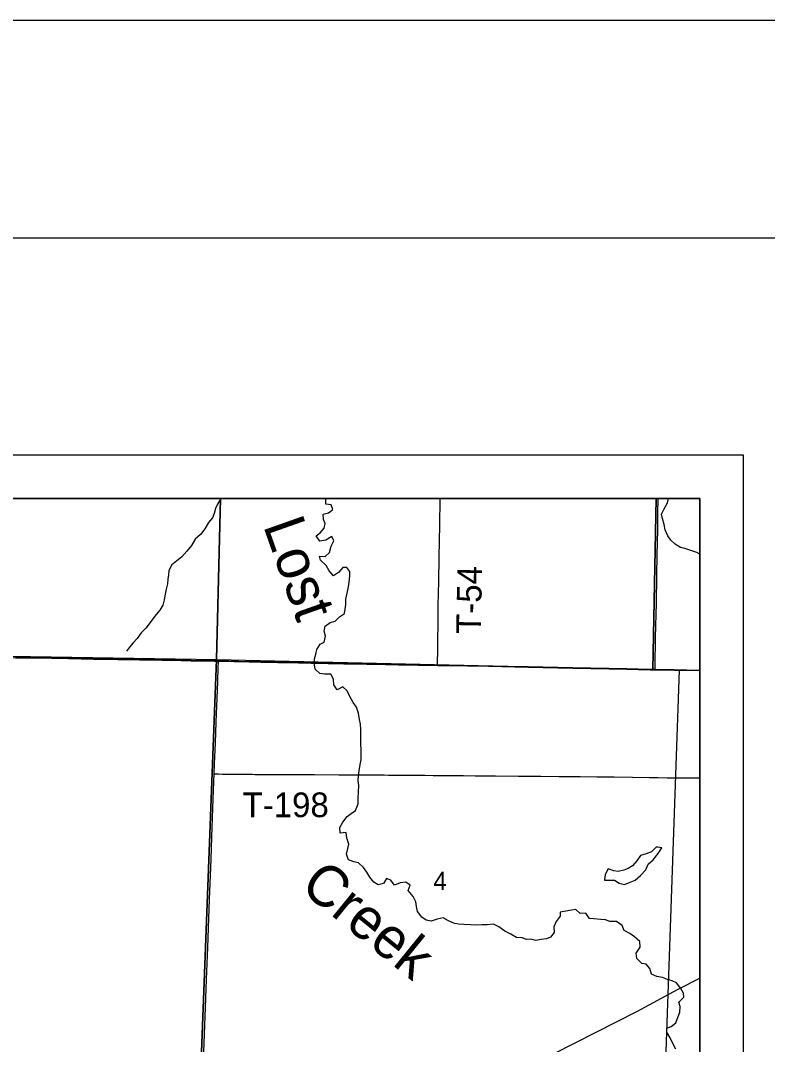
# Model space of a CAD drawing. Extents: x 0 to 34, y 0 to 22.
# Drawn here: x 7.336 to 9.056, y 19.643 to 22 of the extents above; entities that cross this region are included whole.
import ezdxf

# ---------------------------------------------------------------- set-up
doc = ezdxf.new("R2010")
doc.units = 0
for name, color, linetype in [('GM_X_Corporation', 7, 'Continuous'), ('GM_X_County_Road', 7, 'Continuous'), ('GM_X_Minor_Lake', 7, 'Continuous'), ('GM_X_Minor_River', 7, 'Continuous'), ('GM_X_Minor_River_Text', 7, 'Continuous'), ('GM_X_Rail_Line', 7, 'Continuous'), ('GM_X_Section_Text', 7, 'Continuous'), ('GM_X_Township_Road', 7, 'Continuous'), ('GM_X_Township_Road_Text', 7, 'Continuous'), ('SH_Border', 7, 'Continuous'), ('SH_Cut_Line', 7, 'Continuous'), ('SH_Data', 7, 'Continuous')]:
    doc.layers.add(name, color=color, linetype=linetype)

msp = doc.modelspace()

# ---------------------------------------------------------------- linework, layer by layer
at = {"layer": 'GM_X_Corporation'}
for points in [[(8.9, 14.4942), (8.9, 20.9), (2.1, 20.9)], [(7.3242, 20.5339), (7.3683, 20.5332), (7.4461, 20.5319), (7.5039, 20.5308), (7.5598, 20.5298), (7.6096, 20.5292), (7.6611, 20.5285), (7.6823, 20.5281), (7.7283, 20.527), (7.7823, 20.5261), (7.7914, 20.5259), (7.8625, 20.5241), (7.8892, 20.5237), (7.9278, 20.523), (7.9452, 20.5228), (7.9756, 20.5222), (8.0049, 20.5216), (8.044, 20.5206), (8.0801, 20.52), (8.1329, 20.5189), (8.1758, 20.518), (8.2056, 20.5175), (8.2957, 20.516), (8.3157, 20.5157), (8.4133, 20.514), (8.5046, 20.5122), (8.6072, 20.5102), (8.7315, 20.5075), (8.785, 20.5063), (8.7967, 20.5061), (8.8403, 20.5053), (8.9, 20.5041), (8.9, 20.9), (5.8292, 20.9)], [(8.9, 14.4942), (8.9, 20.5041), (8.8403, 20.5053), (8.7967, 20.5061), (8.785, 20.5063), (8.7315, 20.5075), (8.6072, 20.5102), (8.5046, 20.5122), (8.4133, 20.514), (8.3157, 20.5157), (8.2957, 20.516), (8.2056, 20.5175), (8.1758, 20.518), (8.1329, 20.5189), (8.0801, 20.52), (8.044, 20.5206), (8.0049, 20.5216), (7.9756, 20.5222), (7.9452, 20.5228), (7.9278, 20.523), (7.8892, 20.5237), (7.8625, 20.5241), (7.7914, 20.5259), (7.7823, 20.5261), (7.7283, 20.527), (7.6823, 20.5281), (7.6611, 20.5285), (7.6096, 20.5292), (7.5598, 20.5298), (7.5039, 20.5308), (7.4461, 20.5319), (7.3683, 20.5332), (7.3242, 20.5339)]]:
    msp.add_lwpolyline(points, dxfattribs=at)
for points in [[(7.7966, 20.9), (6.7947, 20.9), (6.788, 20.5454), (7.7872, 20.529)], [(8.7991, 20.9), (7.7966, 20.9), (7.7872, 20.529), (8.792, 20.506)], [(8.9, 20.5036), (8.9, 20.9), (8.7991, 20.9), (8.792, 20.506), (8.8523, 20.5047)], [(6.788, 20.5454), (7.7872, 20.529), (7.7504, 19.5655), (6.7486, 19.5865)], [(7.7872, 20.529), (8.792, 20.506), (8.8523, 20.5047), (8.8184, 19.5395), (7.7504, 19.5655)], [(8.9, 19.5378), (8.9, 20.5036), (8.8523, 20.5047), (8.8184, 19.5395)]]:
    msp.add_lwpolyline(points, close=True, dxfattribs=at)
at = {"layer": 'GM_X_County_Road'}
for points in [[(8.797, 20.5055), (8.7971, 20.5137), (8.7981, 20.5796), (8.8, 20.6598), (8.801, 20.7207), (8.802, 20.7723), (8.8024, 20.7965), (8.8029, 20.8307), (8.8032, 20.85), (8.8034, 20.8649), (8.804, 20.9)], [(6.7925, 20.5429), (6.8013, 20.5426), (6.8408, 20.5416), (6.9011, 20.5408), (6.9477, 20.54), (6.9825, 20.5393), (7.0068, 20.5388), (7.0484, 20.5386), (7.1348, 20.5368), (7.2026, 20.5358), (7.2436, 20.5349), (7.2778, 20.5343), (7.3244, 20.5333), (7.3686, 20.5327), (7.4463, 20.5313), (7.5041, 20.5303), (7.56, 20.5292), (7.6098, 20.5286), (7.6614, 20.528), (7.6825, 20.5275), (7.7285, 20.5265), (7.7826, 20.5255), (7.7917, 20.5253)], [(7.7819, 20.2659), (7.7827, 20.2893), (7.7846, 20.3377), (7.7864, 20.3849), (7.7899, 20.4781), (7.7912, 20.512), (7.7915, 20.5218), (7.7917, 20.5253)], [(7.7917, 20.5253), (7.8628, 20.5236), (7.8895, 20.5231), (7.928, 20.5225), (7.9454, 20.5222), (7.9759, 20.5217), (8.0051, 20.521), (8.0443, 20.52), (8.0803, 20.5194), (8.1331, 20.5183), (8.176, 20.5174), (8.2059, 20.5169), (8.2959, 20.5155)], [(8.2959, 20.5155), (8.3159, 20.5151), (8.4135, 20.5135), (8.5049, 20.5116), (8.6075, 20.5096), (8.7318, 20.5069), (8.7852, 20.5057), (8.797, 20.5055)], [(8.797, 20.5055), (8.8406, 20.5047), (8.9, 20.5036)], [(7.7558, 19.5562), (7.758, 19.6264), (7.7595, 19.6668), (7.7619, 19.7283), (7.7639, 19.7923), (7.7668, 19.8662), (7.7707, 19.9768), (7.7744, 20.0693), (7.7761, 20.1203), (7.7788, 20.1874), (7.7812, 20.2483), (7.7819, 20.2659)]]:
    msp.add_lwpolyline(points, dxfattribs=at)
at = {"layer": 'GM_X_Minor_Lake'}
for points in [[(8.8034, 20.0969), (8.7995, 20.0975), (8.7887, 20.0866), (8.7761, 20.0819), (8.7631, 20.078), (8.7549, 20.066), (8.7449, 20.0541), (8.7352, 20.0478), (8.7249, 20.0442), (8.7116, 20.041), (8.7018, 20.0427), (8.6886, 20.0471), (8.6819, 20.0347), (8.6801, 20.0211)], [(8.6801, 20.0211), (8.7032, 20.021), (8.7145, 20.0147), (8.7262, 20.0111), (8.7396, 20.0165), (8.7511, 20.0213), (8.763, 20.0317), (8.7754, 20.0447), (8.781, 20.0579), (8.7922, 20.0683), (8.8038, 20.0826), (8.8128, 20.0957), (8.8034, 20.0969)]]:
    msp.add_lwpolyline(points, dxfattribs=at)
at = {"layer": 'GM_X_Minor_River'}
for points in [[(7.7973, 20.9), (7.7964, 20.8986), (7.7893, 20.8866), (7.7845, 20.8769), (7.7815, 20.8652), (7.7775, 20.8554), (7.7685, 20.8446), (7.7598, 20.8296), (7.7504, 20.8166), (7.7376, 20.8059), (7.7292, 20.7913), (7.719, 20.7782), (7.707, 20.7656), (7.6954, 20.7564), (7.6845, 20.7468), (7.677, 20.7337), (7.6763, 20.7242), (7.675, 20.714), (7.6739, 20.703), (7.671, 20.6913), (7.6688, 20.6796), (7.6666, 20.6667), (7.6632, 20.6539), (7.6565, 20.6426), (7.6479, 20.6326), (7.6401, 20.6229), (7.6318, 20.6114), (7.624, 20.6013), (7.6138, 20.5905), (7.604, 20.5775), (7.5954, 20.5674), (7.5865, 20.5578), (7.5798, 20.5481)], [(8.0915, 20.1045), (8.0869, 20.1179), (8.0857, 20.1312), (8.0716, 20.1293), (8.0708, 20.1422), (8.0779, 20.155), (8.0877, 20.168), (8.0974, 20.175), (8.107, 20.1816), (8.1135, 20.197), (8.1134, 20.2107), (8.1138, 20.2247), (8.1149, 20.2388), (8.1133, 20.2513), (8.1139, 20.2616), (8.1154, 20.2733), (8.118, 20.2873), (8.1198, 20.2979), (8.1203, 20.3211), (8.1195, 20.3344), (8.1191, 20.3477), (8.119, 20.3576), (8.1192, 20.3682), (8.1184, 20.3807), (8.116, 20.3914), (8.1137, 20.4056), (8.1091, 20.4197), (8.1018, 20.4305), (8.0941, 20.4437), (8.0876, 20.4567), (8.0776, 20.4661), (8.0649, 20.4596), (8.0572, 20.4712), (8.0564, 20.4841), (8.0506, 20.4957), (8.0358, 20.4953), (8.0252, 20.497), (8.0145, 20.5072), (8.0118, 20.5213), (8.0124, 20.5308), (8.0161, 20.5417), (8.0182, 20.5523), (8.0254, 20.5647), (8.035, 20.5694), (8.038, 20.5826), (8.0348, 20.5944), (8.037, 20.6062), (8.0486, 20.6146), (8.0601, 20.6177), (8.0702, 20.6274), (8.0818, 20.6351), (8.0835, 20.6453), (8.0846, 20.6559), (8.0849, 20.6684), (8.0879, 20.682), (8.0913, 20.6967), (8.0923, 20.7073), (8.0938, 20.7217), (8.094, 20.7316), (8.0874, 20.7413), (8.0779, 20.7411), (8.0681, 20.7292), (8.0562, 20.7219), (8.0462, 20.7336), (8.0397, 20.7459), (8.0267, 20.7576), (8.0239, 20.7672), (8.0372, 20.7665), (8.0469, 20.7753), (8.0514, 20.7904), (8.0574, 20.8024), (8.0524, 20.8124), (8.0385, 20.804), (8.0251, 20.8017), (8.0163, 20.8137), (8.026, 20.8211), (8.035, 20.8311), (8.0371, 20.8421), (8.0336, 20.8517), (8.0324, 20.8635), (8.045, 20.8666), (8.055, 20.8743), (8.0507, 20.8854), (8.0386, 20.8869), (8.0389, 20.8967), (8.0397, 20.9)], [(8.9, 20.7716), (8.8929, 20.7751), (8.8789, 20.7804), (8.8654, 20.7845), (8.8556, 20.7867), (8.8432, 20.7949), (8.8328, 20.8039), (8.8262, 20.8136), (8.8198, 20.8278), (8.8178, 20.8397), (8.8136, 20.8534), (8.8115, 20.8637), (8.8167, 20.8746), (8.8251, 20.8896), (8.8281, 20.9)], [(8.845, 19.6324), (8.8377, 19.6455), (8.8319, 19.6582), (8.8243, 19.6713), (8.8241, 19.6808), (8.8337, 19.6848), (8.8449, 19.6928), (8.8498, 19.7072), (8.8535, 19.7177), (8.8546, 19.7302), (8.8518, 19.7405), (8.8631, 19.752), (8.8626, 19.7615), (8.856, 19.772), (8.8461, 19.7847), (8.8359, 19.7899), (8.8258, 19.7925), (8.8141, 19.7973), (8.8009, 19.7992), (8.7885, 19.8048), (8.785, 19.8178), (8.7762, 19.8283), (8.7663, 19.8297), (8.7548, 19.841), (8.7536, 19.8532), (8.7627, 19.8674), (8.7615, 19.8799), (8.7496, 19.8905), (8.7384, 19.8987), (8.7257, 19.9055), (8.7214, 19.9166), (8.708, 19.9265), (8.6928, 19.9261), (8.6826, 19.9301), (8.672, 19.9304), (8.6557, 19.932), (8.6455, 19.933), (8.6375, 19.9457), (8.6242, 19.9449), (8.6141, 19.9535), (8.6046, 19.9522), (8.5913, 19.9499), (8.5787, 19.9476), (8.5785, 19.9381), (8.5691, 19.9261), (8.5638, 19.9137), (8.5647, 19.9012), (8.5564, 19.89), (8.5468, 19.8861), (8.5346, 19.8845), (8.5224, 19.8821), (8.51, 19.8855), (8.5005, 19.8846), (8.4907, 19.8886), (8.4775, 19.8897), (8.4647, 19.8972), (8.4512, 19.9036), (8.4371, 19.9139), (8.4251, 19.9203), (8.4106, 19.9187), (8.3985, 19.9186), (8.3855, 19.9174), (8.3715, 19.9186), (8.3567, 19.9189), (8.345, 19.9204), (8.3352, 19.9217), (8.3213, 19.9278), (8.3086, 19.9349), (8.2948, 19.9315), (8.2814, 19.9273), (8.2697, 19.9291), (8.2596, 19.9362), (8.2501, 19.9493), (8.2473, 19.9604), (8.2461, 19.9711), (8.2395, 19.9838), (8.2281, 19.9974), (8.233, 20.0098), (8.2229, 20.0169), (8.2103, 20.0149), (8.1969, 20.0099), (8.1888, 20.0211), (8.1787, 20.0252), (8.1712, 20.0136), (8.159, 20.0109), (8.1489, 20.0164), (8.1404, 20.0284), (8.1328, 20.04), (8.1254, 20.0508), (8.1136, 20.0614), (8.1034, 20.0635), (8.0906, 20.0684), (8.0867, 20.0814), (8.0897, 20.0943), (8.0915, 20.1045)]]:
    msp.add_lwpolyline(points, dxfattribs=at)
at = {"layer": 'GM_X_Rail_Line'}
msp.add_lwpolyline([(7.4231, 18.1406), (7.4319, 18.4427), (7.4457, 18.5085), (7.4686, 18.5744), (7.4977, 18.6464), (7.5498, 18.7367), (7.5972, 18.798), (7.6677, 18.8669), (7.7503, 18.9389), (8.0244, 19.1809), (8.4163, 19.5301), (8.5159, 19.5976), (8.7545, 19.7191), (8.8502, 19.7708), (8.9, 19.7957)], dxfattribs=at)
at = {"layer": 'GM_X_Township_Road'}
for points in [[(8.2972, 20.6383), (8.2973, 20.6532), (8.2986, 20.7086), (8.2997, 20.7645), (8.3011, 20.8391), (8.3022, 20.8975), (8.3022, 20.9)], [(8.2959, 20.5155), (8.296, 20.524), (8.2964, 20.5476), (8.2972, 20.6383)], [(7.7819, 20.2659), (7.7918, 20.2657), (7.8005, 20.2656), (7.8198, 20.2653), (7.826, 20.2652), (7.8347, 20.2651), (7.8434, 20.265), (7.8496, 20.265), (7.8614, 20.265), (7.8691, 20.2649), (7.8755, 20.2648), (7.8806, 20.2647), (7.8895, 20.2647), (7.8946, 20.2647), (7.9032, 20.2647), (7.9166, 20.2647), (7.9271, 20.2648), (7.9491, 20.2648), (7.9627, 20.2647), (7.9863, 20.2645), (8.0124, 20.2643), (8.0689, 20.2639), (8.0825, 20.2637), (8.0938, 20.2636), (8.1035, 20.2635), (8.1124, 20.2635), (8.1198, 20.2634), (8.1347, 20.2634), (8.1453, 20.2634), (8.159, 20.2634), (8.1732, 20.2634), (8.1832, 20.2633), (8.1969, 20.2631), (8.2339, 20.2627), (8.2665, 20.2626), (8.2858, 20.2623), (8.3088, 20.2623), (8.356, 20.2619), (8.3828, 20.2617), (8.4292, 20.2613), (8.4822, 20.261), (8.5338, 20.2604), (8.5749, 20.2599), (8.624, 20.2597), (8.6631, 20.2592), (8.703, 20.2589), (8.7452, 20.2585), (8.7832, 20.2578), (8.8031, 20.2575), (8.8248, 20.2572), (8.8547, 20.2568), (8.8976, 20.2566), (8.9, 20.2565)]]:
    msp.add_lwpolyline(points, dxfattribs=at)
at = {"layer": 'SH_Border'}
msp.add_lwpolyline([(1.5, 21.5), (33.5, 21.5), (33.5, 0.5), (1.5, 0.5)], close=True, dxfattribs=at)
at = {"layer": 'SH_Cut_Line'}
msp.add_lwpolyline([(0, 0), (34, 0), (34, 22), (0, 22)], close=True, dxfattribs=at)
at = {"layer": 'SH_Data'}
for p, q in [((2, 21), (9, 21)), ((9, 21), (9, 14)), ((2.1, 20.9), (8.9, 20.9)), ((8.9, 20.9), (8.9, 14.1))]:
    msp.add_line(p, q, dxfattribs=at)

# ---------------------------------------------------------------- texts
at = {"layer": 'GM_X_Minor_River_Text'}
for s, height, rotation, p in [('Lost', 0.09478, 289.4595, (7.8939, 20.8376)), ('Creek', 0.09476, 320.9594, (7.9763, 20.0007))]:
    msp.add_text(s, height=height, rotation=rotation, dxfattribs=at).set_placement(p)
at = {"layer": 'GM_X_Section_Text'}
msp.add_text('4', height=0.0419, rotation=0, dxfattribs=at).set_placement((8.2862, 19.9986))
at = {"layer": 'GM_X_Township_Road_Text'}
for s, rotation, p in [('T-54', 88.9674, (8.3957, 20.5877)), ('T-198', 0, (7.8471, 20.1663))]:
    msp.add_text(s, height=0.05682, rotation=rotation, dxfattribs=at).set_placement(p)

doc.saveas('drawing.dxf')
